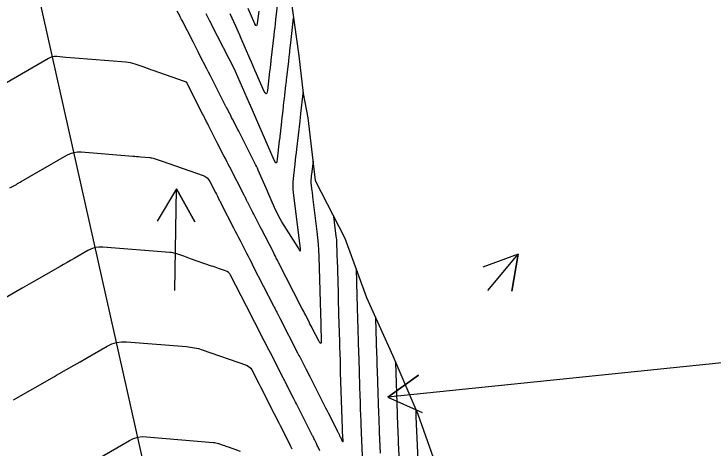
# Model space of a CAD drawing. Extents: x 954385 to 988206, y 1868364 to 1924553.
# Drawn here: x 958031.4 to 958143.3, y 1918793.6 to 1918863.1 of the extents above; entities that cross this region are included whole.
import ezdxf

# ---------------------------------------------------------------- set-up
doc = ezdxf.new("R2010")
doc.units = 0
for name, color, linetype in [('Default', 7, 'Continuous'), ('Ex_Major Contours', 7, 'Continuous'), ('Ex_Minor Contours', 7, 'Continuous'), ('Perimeter', 7, 'Continuous'), ('Slopes', 7, 'Continuous')]:
    doc.layers.add(name, color=color, linetype=linetype)

msp = doc.modelspace()

# ---------------------------------------------------------------- linework, layer by layer
at = {"layer": 'Default'}
msp.add_line((958200.6, 1918129.72), (957843.86, 1919719.4), dxfattribs=at)
at = {"layer": 'Ex_Major Contours'}
for points in [[(958077.62, 1918850.69), (958077.58, 1918850.39), (958077.21, 1918847.18), (958077.19, 1918846.98), (958077.17, 1918846.78), (958077.13, 1918846.39), (958077.1, 1918846.2), (958077.08, 1918846), (958076.56, 1918841.49), (958076.5, 1918840.9), (958076.43, 1918840.32), (958076.37, 1918839.74), (958076.3, 1918839.16), (958076.03, 1918836.84), (958075.99, 1918836.26), (958075.97, 1918835.68), (958075.99, 1918835.1), (958076.05, 1918834.52), (958077.1, 1918826.06), (958077.12, 1918825.92), (958077.14, 1918825.78), (958077.14, 1918825.74), (958077.14, 1918825.71), (958077.15, 1918825.67), (958077.15, 1918825.64), (958077.16, 1918825.28), (958077.16, 1918825.23), (958077.14, 1918825.21), (958077.13, 1918825.22), (958077.1, 1918825.27), (958076.97, 1918825.53), (958076.93, 1918825.59), (958076.9, 1918825.65), (958076.86, 1918825.71), (958076.82, 1918825.78), (958074.23, 1918829.9), (958073.95, 1918830.36), (958073.69, 1918830.84), (958073.45, 1918831.32), (958073.22, 1918831.81), (958072.36, 1918833.79), (958072.14, 1918834.29), (958071.92, 1918834.78), (958071.71, 1918835.28), (958071.49, 1918835.78), (958070.45, 1918838.16), (958070.31, 1918838.47), (958070.17, 1918838.78), (958070.02, 1918839.08), (958069.87, 1918839.39), (958067.82, 1918843.41), (958067.65, 1918843.72), (958067.49, 1918844.04), (958067.33, 1918844.36), (958067.17, 1918844.67), (958066.35, 1918846.28), (958066.2, 1918846.57), (958066.06, 1918846.86), (958065.67, 1918847.62), (958065.64, 1918847.67), (958065.62, 1918847.72), (958065.59, 1918847.77), (958065.56, 1918847.82), (958065.41, 1918848.13), (958065.35, 1918848.23), (958063.35, 1918852.15), (958063.07, 1918852.69), (958062.8, 1918853.23), (958062.52, 1918853.78), (958062.24, 1918854.32), (958061.14, 1918856.49), (958060.86, 1918857.03), (958060.58, 1918857.57), (958060.3, 1918858.12), (958060.03, 1918858.66), (958058.3, 1918862.05), (958058.2, 1918862.24), (958058.1, 1918862.43), (958058, 1918862.62), (958057.91, 1918862.81), (958057.52, 1918863.57)], [(958093.11, 1918789.63), (958092.88, 1918794.59), (958092.85, 1918795.36), (958092.82, 1918796.14), (958092.75, 1918797.68), (958092.73, 1918798.07), (958092.71, 1918798.46), (958092.7, 1918798.84), (958092.69, 1918799.23), (958092.41, 1918807.45)], [(958040.79, 1918789.69), (958049.88, 1918794.98), (958050.52, 1918795.29), (958051.2, 1918795.5), (958051.89, 1918795.6), (958052.61, 1918795.59), (958063.27, 1918794.68), (958063.48, 1918794.66), (958063.68, 1918794.62), (958063.88, 1918794.57), (958064.08, 1918794.51), (958064.86, 1918794.23), (958065.05, 1918794.16), (958065.25, 1918794.09), (958065.44, 1918794.02), (958065.64, 1918793.95), (958067.57, 1918793.26)]]:
    msp.add_lwpolyline(points, dxfattribs=at)
at = {"layer": 'Ex_Minor Contours'}
for points in [[(958073.58, 1918865.33), (958073.22, 1918862.19), (958073.15, 1918861.57), (958073.08, 1918860.95), (958073.01, 1918860.33), (958072.94, 1918859.71), (958072.48, 1918855.7), (958072.46, 1918855.55), (958072.45, 1918855.4), (958072.43, 1918855.25), (958072.41, 1918855.1), (958072.34, 1918854.49), (958072.31, 1918854.19), (958072.27, 1918853.89), (958071.93, 1918850.89), (958071.85, 1918850.47), (958071.73, 1918850.32), (958071.57, 1918850.43), (958071.37, 1918850.81), (958070.18, 1918853.52), (958069.91, 1918854.15), (958069.64, 1918854.77), (958069.36, 1918855.39), (958069.09, 1918856.01), (958067.7, 1918859.2), (958067.49, 1918859.69), (958067.28, 1918860.18), (958067.06, 1918860.67), (958066.85, 1918861.16), (958065.99, 1918863.12)], [(958070.52, 1918863.55), (958070.3, 1918861.59), (958070.24, 1918861.3), (958070.16, 1918861.19), (958070.04, 1918861.27), (958069.9, 1918861.53), (958068.85, 1918863.95)], [(958062.07, 1918863.19), (958062.28, 1918862.77), (958062.66, 1918862.03), (958062.73, 1918861.89), (958062.8, 1918861.76), (958062.86, 1918861.62), (958062.93, 1918861.49), (958066.69, 1918854.13), (958066.74, 1918854.04), (958066.76, 1918853.99), (958066.77, 1918853.98), (958066.77, 1918853.97), (958066.78, 1918853.96), (958066.78, 1918853.95), (958068.99, 1918848.88), (958069.07, 1918848.7), (958069.15, 1918848.51), (958069.23, 1918848.33), (958069.31, 1918848.14), (958069.63, 1918847.41), (958069.79, 1918847.04), (958069.95, 1918846.68), (958070.66, 1918845.06), (958071.03, 1918844.21), (958072.94, 1918839.83), (958073.15, 1918839.43), (958073.32, 1918839.32), (958073.45, 1918839.48), (958073.53, 1918839.92), (958073.87, 1918842.84), (958073.9, 1918843.11), (958073.93, 1918843.38), (958073.96, 1918843.65), (958073.99, 1918843.92), (958074.11, 1918845), (958074.15, 1918845.27), (958074.18, 1918845.54), (958074.21, 1918845.81), (958074.24, 1918846.08), (958074.42, 1918847.67), (958074.44, 1918847.88), (958074.47, 1918848.09), (958074.49, 1918848.3), (958074.51, 1918848.5), (958074.61, 1918849.33), (958074.63, 1918849.54), (958074.66, 1918849.75), (958074.68, 1918849.95), (958074.7, 1918850.16), (958074.88, 1918851.68), (958074.91, 1918852), (958074.95, 1918852.32), (958074.99, 1918852.65), (958075.02, 1918852.97), (958075.32, 1918855.57), (958075.35, 1918855.81), (958075.37, 1918856.06), (958075.4, 1918856.3), (958075.43, 1918856.54), (958075.57, 1918857.76), (958075.65, 1918858.5), (958076.11, 1918862.48)], [(958079.2, 1918839.6), (958078.96, 1918837.5), (958078.93, 1918837.26), (958078.91, 1918837.03), (958078.85, 1918836.57), (958078.85, 1918836.45), (958078.84, 1918836.33), (958078.85, 1918836.22), (958078.86, 1918836.1), (958079.01, 1918834.88), (958079.04, 1918834.64), (958079.07, 1918834.4), (958079.1, 1918834.15), (958079.13, 1918833.91), (958079.82, 1918828.36), (958079.94, 1918827.36), (958080.03, 1918826.36), (958080.09, 1918825.36), (958080.13, 1918824.36), (958080.29, 1918818.88), (958080.3, 1918818.61), (958080.31, 1918818.34), (958080.31, 1918818.07), (958080.32, 1918817.8), (958080.36, 1918816.45), (958080.38, 1918815.91), (958080.38, 1918815.64), (958080.52, 1918810.99), (958080.5, 1918810.63), (958080.43, 1918810.5), (958080.31, 1918810.58), (958080.12, 1918810.88), (958079.14, 1918812.8), (958079, 1918813.08), (958078.85, 1918813.36), (958078.71, 1918813.63), (958078.57, 1918813.91), (958078, 1918815.03), (958077.85, 1918815.31), (958077.71, 1918815.59), (958077.57, 1918815.87), (958077.42, 1918816.14), (958073.64, 1918823.51), (958073.58, 1918823.64), (958073.51, 1918823.77), (958073.34, 1918824.09), (958073.25, 1918824.29), (958073.07, 1918824.62), (958073.03, 1918824.7), (958072.99, 1918824.78), (958072.96, 1918824.85), (958072.92, 1918824.93), (958071.54, 1918827.61), (958071.35, 1918827.99), (958071.16, 1918828.36), (958070.97, 1918828.74), (958070.77, 1918829.12), (958069.84, 1918830.93), (958069.73, 1918831.15), (958069.61, 1918831.38), (958069.5, 1918831.6), (958069.38, 1918831.83), (958068.8, 1918832.97), (958068.74, 1918833.07), (958068.69, 1918833.17), (958068.64, 1918833.27), (958068.59, 1918833.37), (958068.39, 1918833.77), (958068.34, 1918833.87), (958068.29, 1918833.97), (958068.24, 1918834.07), (958068.18, 1918834.17), (958065.89, 1918838.65), (958065.66, 1918839.1), (958065.43, 1918839.55), (958065.2, 1918840.01), (958064.97, 1918840.46), (958063.91, 1918842.53), (958063.75, 1918842.85), (958063.59, 1918843.16), (958063.43, 1918843.48), (958063.27, 1918843.8), (958062.45, 1918845.4), (958062.38, 1918845.55), (958062.3, 1918845.69), (958062.23, 1918845.83), (958062.15, 1918845.98), (958061.86, 1918846.55), (958061.79, 1918846.7), (958061.71, 1918846.84), (958061.64, 1918846.99), (958061.57, 1918847.13), (958058.98, 1918852.19), (958058.97, 1918852.2), (958058.96, 1918852.21), (958058.95, 1918852.22), (958058.93, 1918852.23), (958058.81, 1918852.27), (958058.69, 1918852.31), (958058.65, 1918852.33), (958053.65, 1918854.07), (958053.29, 1918854.2), (958052.94, 1918854.32), (958052.58, 1918854.45), (958052.22, 1918854.58), (958050.79, 1918855.08), (958050.42, 1918855.19), (958050.06, 1918855.28), (958049.69, 1918855.35), (958049.31, 1918855.39), (958041.13, 1918856.06), (958039.69, 1918856.17), (958038.26, 1918856.29), (958037.91, 1918856.29), (958037.57, 1918856.24), (958037.24, 1918856.14), (958036.92, 1918855.99), (958027.61, 1918850.62)], [(958030.78, 1918835.31), (958031.8, 1918835.89), (958032, 1918836.01), (958032.19, 1918836.12), (958032.39, 1918836.23), (958032.58, 1918836.34), (958039.89, 1918840.55), (958040.43, 1918840.81), (958040.99, 1918840.99), (958041.57, 1918841.07), (958042.17, 1918841.06), (958050.41, 1918840.39), (958050.72, 1918840.37), (958051.02, 1918840.34), (958051.33, 1918840.32), (958051.64, 1918840.29), (958053.13, 1918840.17), (958053.3, 1918840.15), (958053.47, 1918840.12), (958053.64, 1918840.08), (958053.8, 1918840.03), (958054.77, 1918839.69), (958055.1, 1918839.58), (958061.65, 1918837.29), (958061.99, 1918837.13), (958062.28, 1918836.92), (958062.52, 1918836.66), (958062.72, 1918836.35), (958063.62, 1918834.6), (958063.77, 1918834.3), (958063.92, 1918834), (958064.23, 1918833.39), (958064.31, 1918833.24), (958064.38, 1918833.09), (958064.46, 1918832.94), (958064.54, 1918832.79), (958066.52, 1918828.93), (958066.77, 1918828.43), (958067.03, 1918827.92), (958067.29, 1918827.42), (958067.55, 1918826.92), (958068.58, 1918824.91), (958068.83, 1918824.4), (958069.09, 1918823.9), (958069.35, 1918823.4), (958069.61, 1918822.9), (958072.91, 1918816.47), (958073, 1918816.29), (958073.09, 1918816.11), (958073.32, 1918815.66), (958073.41, 1918815.48), (958073.46, 1918815.39), (958073.75, 1918814.82), (958073.92, 1918814.5), (958076.73, 1918809.01), (958076.85, 1918808.79), (958076.96, 1918808.56), (958077.08, 1918808.33), (958077.19, 1918808.11), (958077.73, 1918807.05), (958077.89, 1918806.75), (958078.05, 1918806.44), (958078.36, 1918805.83), (958078.44, 1918805.67), (958078.52, 1918805.52), (958078.6, 1918805.37), (958078.68, 1918805.21), (958081.22, 1918800.2), (958081.41, 1918799.81), (958081.61, 1918799.42), (958081.81, 1918799.03), (958082, 1918798.65), (958083.1, 1918796.48), (958083.14, 1918796.4), (958083.18, 1918796.32), (958083.22, 1918796.24), (958083.26, 1918796.15), (958083.42, 1918795.83), (958083.46, 1918795.75), (958083.5, 1918795.67), (958083.54, 1918795.59), (958083.58, 1918795.5), (958083.88, 1918794.88), (958083.94, 1918794.78), (958083.98, 1918794.76), (958084, 1918794.8), (958084, 1918794.91), (958083.93, 1918796.39), (958083.93, 1918796.44), (958083.93, 1918796.48), (958083.93, 1918796.53), (958083.93, 1918796.58), (958083.91, 1918796.95), (958083.62, 1918805.82), (958083.61, 1918806.24), (958083.59, 1918806.66), (958083.58, 1918807.07), (958083.57, 1918807.49), (958083.52, 1918809.16), (958083.51, 1918809.57), (958083.49, 1918809.99), (958083.48, 1918810.41), (958083.47, 1918810.82), (958083.35, 1918815.13), (958083.32, 1918815.98), (958083.3, 1918816.84), (958083.27, 1918817.7), (958083.25, 1918818.55), (958083.09, 1918823.93), (958083.08, 1918824.24), (958083.07, 1918824.55), (958083.06, 1918824.86), (958083.05, 1918825.17), (958083.02, 1918826.4), (958083.01, 1918826.71), (958082.99, 1918827.02), (958082.96, 1918827.33), (958082.92, 1918827.64), (958082.54, 1918830.73)], [(958080.3, 1918793.34), (958080.02, 1918793.91), (958079.95, 1918794.05), (958079.88, 1918794.2), (958079.81, 1918794.34), (958079.75, 1918794.48), (958079.43, 1918795.13), (958079.35, 1918795.29), (958079.28, 1918795.44), (958079.2, 1918795.6), (958079.12, 1918795.75), (958076.71, 1918800.51), (958076.56, 1918800.82), (958076.4, 1918801.13), (958076.25, 1918801.43), (958076.09, 1918801.74), (958075.3, 1918803.31), (958075.16, 1918803.58), (958075.03, 1918803.84), (958074.76, 1918804.38), (958074.69, 1918804.51), (958074.62, 1918804.64), (958074.55, 1918804.78), (958074.48, 1918804.91), (958072.4, 1918808.98), (958072.15, 1918809.46), (958071.9, 1918809.95), (958071.65, 1918810.44), (958071.4, 1918810.92), (958070.4, 1918812.86), (958070.15, 1918813.35), (958069.9, 1918813.83), (958069.65, 1918814.32), (958069.41, 1918814.81), (958066.04, 1918821.37), (958065.89, 1918821.61), (958065.7, 1918821.81), (958065.48, 1918821.96), (958065.22, 1918822.08), (958064.11, 1918822.47), (958063.83, 1918822.56), (958063.55, 1918822.66), (958063.27, 1918822.75), (958062.99, 1918822.85), (958059.64, 1918824.01), (958059.37, 1918824.11), (958059.09, 1918824.21), (958058.82, 1918824.3), (958058.54, 1918824.4), (958057.43, 1918824.78), (958057.15, 1918824.87), (958056.87, 1918824.94), (958056.59, 1918824.99), (958056.3, 1918825.02), (958045.63, 1918825.87), (958045, 1918825.88), (958044.4, 1918825.79), (958043.81, 1918825.61), (958043.25, 1918825.34), (958041.03, 1918824.07), (958040.47, 1918823.75), (958039.92, 1918823.43), (958039.36, 1918823.11), (958038.81, 1918822.79), (958034.2, 1918820.14), (958033.83, 1918819.93), (958033.46, 1918819.72), (958033.09, 1918819.51), (958032.72, 1918819.3), (958023.68, 1918814.1)], [(958086.08, 1918822.45), (958086.21, 1918818.09), (958086.22, 1918817.5), (958086.24, 1918816.91), (958086.28, 1918815.73), (958086.28, 1918815.43), (958086.29, 1918815.14), (958086.3, 1918814.84), (958086.31, 1918814.55), (958086.47, 1918808.91), (958086.5, 1918808.11), (958086.52, 1918807.31), (958086.55, 1918806.52), (958086.57, 1918805.72), (958086.7, 1918801.9), (958086.71, 1918801.42), (958086.73, 1918800.95), (958086.75, 1918800.47), (958086.76, 1918800), (958086.82, 1918798.09), (958086.84, 1918797.62), (958086.86, 1918797.14), (958086.88, 1918796.67), (958086.9, 1918796.19), (958087.23, 1918788.81)], [(958090, 1918792.97), (958089.85, 1918796.32), (958089.82, 1918797.06), (958089.79, 1918797.8), (958089.76, 1918798.54), (958089.73, 1918799.27), (958089.57, 1918804.3), (958089.56, 1918804.67), (958089.54, 1918805.03), (958089.53, 1918805.4), (958089.52, 1918805.77), (958089.47, 1918807.24), (958089.46, 1918807.6), (958089.45, 1918807.97), (958089.44, 1918808.34), (958089.42, 1918808.71), (958089.26, 1918814.52)], [(958031.37, 1918801.49), (958037.89, 1918805.22), (958038.24, 1918805.42), (958038.58, 1918805.62), (958041.04, 1918807.03), (958041.98, 1918807.57), (958042.92, 1918808.1), (958046.3, 1918810.05), (958047.04, 1918810.4), (958047.8, 1918810.63), (958048.59, 1918810.75), (958049.4, 1918810.74), (958058.97, 1918809.98), (958059.62, 1918809.91), (958060.25, 1918809.8), (958060.88, 1918809.65), (958061.49, 1918809.46), (958068.6, 1918807), (958068.86, 1918806.88), (958069.08, 1918806.72), (958069.27, 1918806.52), (958069.43, 1918806.28), (958070.12, 1918804.94), (958070.3, 1918804.59), (958070.6, 1918804), (958070.66, 1918803.89), (958070.72, 1918803.77), (958070.77, 1918803.65), (958070.83, 1918803.53), (958073.01, 1918799.23), (958073.25, 1918798.76), (958073.49, 1918798.3), (958073.72, 1918797.83), (958073.96, 1918797.36), (958074.9, 1918795.5), (958075.14, 1918795.03), (958075.37, 1918794.56), (958075.6, 1918794.09), (958075.83, 1918793.63)], [(958095.61, 1918799.96), (958095.64, 1918799.19), (958095.64, 1918799.15), (958095.64, 1918799.11), (958095.64, 1918799.08), (958095.64, 1918799.04), (958095.65, 1918798.75), (958096.06, 1918789.66)]]:
    msp.add_lwpolyline(points, dxfattribs=at)
at = {"layer": 'Perimeter'}
msp.add_lwpolyline([(958075.56, 1918866.35), (958076.96, 1918856.41), (958077.65, 1918850.42), (958078.4, 1918846.49), (958079.56, 1918836.5), (958084.3, 1918827.31), (958087.76, 1918817.84), (958091.95, 1918808.53), (958095.94, 1918799.18), (958099.33, 1918789.69), (958102.27, 1918780.1), (958105.16, 1918770.5), (958108.08, 1918760.91), (958110.82, 1918751.28), (958113.67, 1918741.67), (958116.53, 1918732.06), (958119.33, 1918722.44), (958122.23, 1918712.84), (958125.26, 1918703.27)], dxfattribs=at)
at = {"layer": 'Slopes'}
for points in [[(958057.13, 1918818.93), (958057.38, 1918835.15), (958060.3, 1918829.91), (958057.38, 1918835.15), (958054.3, 1918830)], [(958107.13, 1918818.93), (958111.98, 1918824.73), (958110.95, 1918818.82), (958111.98, 1918824.73), (958106.34, 1918822.66)], [(958257.13, 1918818.93), (958091.18, 1918801.92), (958096.05, 1918805.43), (958091.18, 1918801.92), (958096.66, 1918799.46)]]:
    msp.add_lwpolyline(points, dxfattribs=at)

doc.saveas('drawing.dxf')
